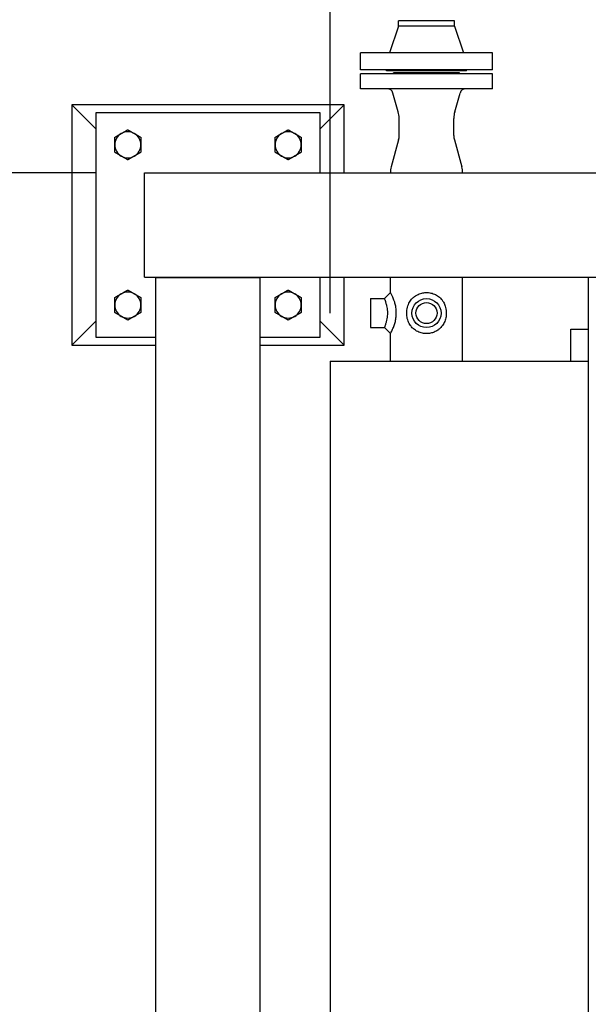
# Model space of a CAD drawing. Header units: inches. Extents: x 36 to 1719, y -84 to 1122.
# Tile 502 of 550: x 703 to 739, y 947 to 1008. Entities that reach past the tile are written whole.
import ezdxf

# ---------------------------------------------------------------- set-up
doc = ezdxf.new("R2010")
doc.units = ezdxf.units.IN
doc.header["$LTSCALE"] = 48
doc.header["$MEASUREMENT"] = 0
doc.layers.add('Dimension (ANSI)', color=7, linetype='Continuous', lineweight=25)
doc.layers.add('Visible (ANSI)', color=7, linetype='Continuous', lineweight=30)
doc.styles.add('Note Text (ANSI)', font='tahoma.ttf')
doc.dimstyles.new('Architectural (ANSI)', dxfattribs={"dimscale": 48, "dimtxt": 0.125, "dimasz": 0.098425, "dimexe": 0.125, "dimexo": 0.0625, "dimgap": 0.031496, "dimtad": 0, "dimtih": 1, "dimtoh": 1, "dimdec": 4, "dimrnd": 1e-08, "dimzin": 3, "dimdsep": 46, "dimlunit": 4, "dimtxsty": 'Note Text (ANSI)', "dimcen": 0.09, "dimdle": 0.393701, "dimclrd": 256, "dimclre": 256, "dimclrt": 256, "dimadec": 0, "dimazin": 3, "dimtfac": 0.96, "dimtofl": 0, "dimtmove": 0, "dimatfit": 3, "dimfxl": 1, "dimfrac": 2, "dimtolj": 1, "dimtzin": 12, "dimlwd": -1, "dimlwe": -1, "dimarcsym": 0})

# ---------------------------------------------------------------- blocks, each defined once
blk = doc.blocks.new('*D18')
at = {"layer": 'Defpoints', "color": 0, "transparency": 16777216}
for p in [(866.604, 1046.858), (722.604, 986.803), (866.604, 986.803)]:
    blk.add_point(p, dxfattribs=at)
at = {"layer": 'Dimension (ANSI)', "transparency": 16777216}
for p, q in [((722.604, 989.803), (722.604, 1052.858)), ((866.604, 989.803), (866.604, 1052.858)), ((727.329, 1046.858), (784.351, 1046.858)), ((861.88, 1046.858), (807.571, 1046.858))]:
    blk.add_line(p, q, dxfattribs=at)
for points in [[(727.329, 1047.646), (727.329, 1046.071), (722.604, 1046.858)], [(861.88, 1047.646), (861.88, 1046.071), (866.604, 1046.858)]]:
    blk.add_solid(points, dxfattribs=at)
at = {"layer": 'Dimension (ANSI)', "transparency": 16777216, "insert": (785.863, 1049.983), "char_height": 6, "attachment_point": 1, "style": 'Note Text (ANSI)'}
blk.add_mtext('\\A1;12\'-0"', dxfattribs=at)
blk = doc.blocks.new('*D22')
at = {"layer": 'Defpoints', "color": 0, "transparency": 16777216}
for p in [(711.014, 998.553), (618.741, 762.991), (748.918, 762.991)]:
    blk.add_point(p, dxfattribs=at)
at = {"layer": 'Dimension (ANSI)', "transparency": 16777216}
for p, q in [((708.014, 998.553), (612.741, 998.553)), ((618.741, 993.828), (618.741, 898.072)), ((618.741, 767.716), (618.741, 887.473)), ((745.918, 762.991), (612.741, 762.991))]:
    blk.add_line(p, q, dxfattribs=at)
for points in [[(617.953, 993.828), (619.528, 993.828), (618.741, 998.553)], [(617.953, 767.716), (619.528, 767.716), (618.741, 762.991)]]:
    blk.add_solid(points, dxfattribs=at)
at = {"layer": 'Dimension (ANSI)', "transparency": 16777216, "insert": (599.018, 896.56), "char_height": 6, "attachment_point": 1, "style": 'Note Text (ANSI)'}
blk.add_mtext('\\A1;19\'-7 9/16"', dxfattribs=at)

msp = doc.modelspace()

# ---------------------------------------------------------------- linework, layer by layer
at = {"layer": 'Visible (ANSI)'}
for p, q in [((726.85418, 1007.7079), (726.29418, 1006.0479)), ((730.35418, 1008.0479), (726.85418, 1008.0479)), ((726.85418, 1007.7079), (726.85418, 1008.0479)), ((730.35418, 1007.7079), (726.85418, 1007.7079)), ((730.35418, 1007.7079), (730.35418, 1008.0479)), ((730.35418, 1007.7079), (730.91418, 1006.0479)), ((732.72918, 1006.0479), (724.47918, 1006.0479)), ((724.47918, 1004.9879), (724.47918, 1006.0479)), ((732.72918, 1004.9879), (732.72918, 1006.0479)), ((732.72918, 1004.9879), (724.47918, 1004.9879)), ((732.72918, 1004.7404), (724.47918, 1004.7404)), ((724.47918, 1003.8029), (724.47918, 1004.7404)), ((726.10418, 1004.9279), (726.10418, 1004.9879)), ((731.10418, 1004.9279), (726.10418, 1004.9279)), ((730.66668, 1004.8029), (726.54168, 1004.8029)), ((726.54168, 1004.7404), (726.54168, 1004.8029)), ((730.66668, 1004.7404), (730.66668, 1004.8029)), ((731.10418, 1004.9279), (731.10418, 1004.9879)), ((732.72918, 1003.8029), (732.72918, 1004.7404)), ((732.72918, 1003.8029), (724.47918, 1003.8029)), ((726.84307, 1002.36804), (726.50953, 1003.53126)), ((730.36529, 1002.36804), (730.69884, 1003.53126)), ((706.47918, 1002.8029), (706.47918, 987.8029)), ((723.47918, 1002.8029), (706.47918, 1002.8029)), ((706.47918, 1002.8029), (707.97918, 1001.3029)), ((723.47918, 1002.8029), (721.97918, 1001.3029)), ((723.47918, 998.5529), (723.47918, 1002.8029)), ((721.97918, 1002.3029), (707.97918, 1002.3029)), ((707.97918, 1002.3029), (707.97918, 988.3029)), ((721.97918, 998.5529), (721.97918, 1002.3029)), ((726.90118, 1000.87468), (726.90118, 1001.95459)), ((730.30718, 1000.87468), (730.30718, 1001.95459)), ((726.86576, 1000.61087), (726.40732, 998.93469)), ((730.34261, 1000.61087), (730.80104, 998.93469)), ((711.01418, 998.5529), (886.94418, 998.5529)), ((711.01418, 992.0529), (711.01418, 998.5529)), ((711.01418, 992.0529), (886.94418, 992.0529)), ((718.22918, 991.9929), (711.72918, 991.9929)), ((711.72918, 919.6129), (711.72918, 991.9929)), ((714.66739, 991.9929), (714.66739, 992.0529)), ((715.29097, 992.0529), (715.29097, 991.9929)), ((718.22918, 919.6129), (718.22918, 991.9929)), ((721.97918, 988.3029), (721.97918, 992.0529)), ((723.47918, 987.8029), (723.47918, 992.0529)), ((726.35418, 991.08415), (726.35418, 992.0529)), ((730.85418, 986.8029), (730.85418, 992.0529)), ((738.68418, 992.0529), (738.68418, 919.5529)), ((725.97918, 990.70915), (726.35418, 991.08415)), ((725.10418, 990.70915), (725.10418, 988.89665)), ((725.10418, 990.70915), (725.97918, 990.70915)), ((706.47918, 987.8029), (707.97918, 989.3029)), ((723.47918, 987.8029), (721.97918, 989.3029)), ((725.10418, 988.89665), (725.97918, 988.89665)), ((726.35418, 988.52165), (725.97918, 988.89665)), ((737.60518, 986.8029), (737.60518, 988.8039)), ((737.60518, 988.8039), (738.68418, 988.8039)), ((707.97918, 988.3029), (711.72918, 988.3029)), ((718.22918, 988.3029), (721.97918, 988.3029)), ((726.35418, 986.8029), (726.35418, 988.52165)), ((706.47918, 987.8029), (711.72918, 987.8029)), ((718.22918, 987.8029), (723.47918, 987.8029)), ((722.60418, 986.8029), (722.60418, 924.8029)), ((722.60418, 986.8029), (738.68418, 986.8029))]:
    msp.add_line(p, q, dxfattribs=at)
for radius in [0.90625, 0.6575]:
    msp.add_circle((728.60418, 989.8029), radius, dxfattribs=at)
for centre, radius, start, end in [((726.14905, 1003.4279), 0.375, 16, 90), ((731.05931, 1003.4279), 0.375, 90, 164), ((725.40118, 1001.95459), 1.5, 0, 16), ((731.80718, 1001.95459), 1.5, 164, 180), ((709.97918, 1000.3029), 0.8125, 120, 180), ((709.97918, 1000.3029), 0.8125, 60, 120), ((709.97918, 1000.3029), 0.8125, 0, 60), ((719.97918, 1000.3029), 0.8125, 120, 180), ((719.97918, 1000.3029), 0.8125, 60, 120), ((719.97918, 1000.3029), 0.8125, 0, 60), ((709.97918, 1000.3029), 0.8125, 180, 240), ((709.97918, 1000.3029), 0.8125, 300, 0), ((719.97918, 1000.3029), 0.8125, 180, 240), ((719.97918, 1000.3029), 0.8125, 300, 0), ((725.90118, 1000.87468), 1, 344.7036805, 0), ((731.30718, 1000.87468), 1, 180, 195.2963195), ((709.97918, 1000.3029), 0.8125, 240, 300), ((719.97918, 1000.3029), 0.8125, 240, 300), ((727.85418, 998.53897), 1.5, 164.7036805, 179.4680529), ((729.35418, 998.53897), 1.5, 0.5319471, 15.2963195), ((709.97918, 990.3029), 0.8125, 60, 120), ((719.97918, 990.3029), 0.8125, 60, 120), ((709.97918, 990.3029), 0.8125, 120, 180), ((709.97918, 990.3029), 0.8125, 0, 60), ((719.97918, 990.3029), 0.8125, 120, 180), ((719.97918, 990.3029), 0.8125, 0, 60), ((709.97918, 990.3029), 0.8125, 180, 240), ((709.97918, 990.3029), 0.8125, 300, 0), ((719.97918, 990.3029), 0.8125, 180, 240), ((719.97918, 990.3029), 0.8125, 300, 0), ((709.97918, 990.3029), 0.8125, 240, 300), ((719.97918, 990.3029), 0.8125, 240, 300)]:
    msp.add_arc(centre, radius, start, end, dxfattribs=at)
for points in [[(709.16668, 1000.77199), (709.38439, 1000.89769), (709.57293, 1001.00654)], [(709.57293, 1001.00654), (709.76147, 1001.1154), (709.97918, 1001.24109)], [(709.97918, 1001.24109), (710.19689, 1001.1154), (710.38543, 1001.00654)], [(710.38543, 1001.00654), (710.57397, 1000.89769), (710.79168, 1000.77199)], [(719.16668, 1000.77199), (719.38439, 1000.89769), (719.57293, 1001.00654)], [(719.57293, 1001.00654), (719.76147, 1001.1154), (719.97918, 1001.24109)], [(719.97918, 1001.24109), (720.19689, 1001.1154), (720.38543, 1001.00654)], [(720.38543, 1001.00654), (720.57397, 1000.89769), (720.79168, 1000.77199)], [(709.16668, 1000.3029), (709.16668, 1000.52061), (709.16668, 1000.77199)], [(709.16668, 999.8338), (709.16668, 1000.08519), (709.16668, 1000.3029)], [(710.79168, 1000.77199), (710.79168, 1000.52061), (710.79168, 1000.3029)], [(710.79168, 1000.3029), (710.79168, 1000.08519), (710.79168, 999.8338)], [(719.16668, 1000.3029), (719.16668, 1000.52061), (719.16668, 1000.77199)], [(719.16668, 999.8338), (719.16668, 1000.08519), (719.16668, 1000.3029)], [(720.79168, 1000.77199), (720.79168, 1000.52061), (720.79168, 1000.3029)], [(720.79168, 1000.3029), (720.79168, 1000.08519), (720.79168, 999.8338)], [(709.57293, 999.59925), (709.38439, 999.70811), (709.16668, 999.8338)], [(710.79168, 999.8338), (710.57397, 999.70811), (710.38543, 999.59925)], [(719.57293, 999.59925), (719.38439, 999.70811), (719.16668, 999.8338)], [(720.79168, 999.8338), (720.57397, 999.70811), (720.38543, 999.59925)], [(709.97918, 999.3647), (709.76147, 999.4904), (709.57293, 999.59925)], [(710.38543, 999.59925), (710.19689, 999.4904), (709.97918, 999.3647)], [(719.97918, 999.3647), (719.76147, 999.4904), (719.57293, 999.59925)], [(720.38543, 999.59925), (720.19689, 999.4904), (719.97918, 999.3647)], [(709.57293, 991.00654), (709.76147, 991.1154), (709.97918, 991.24109)], [(709.97918, 991.24109), (710.19689, 991.1154), (710.38543, 991.00654)], [(719.57293, 991.00654), (719.76147, 991.1154), (719.97918, 991.24109)], [(719.97918, 991.24109), (720.19689, 991.1154), (720.38543, 991.00654)], [(709.16668, 990.77199), (709.38439, 990.89769), (709.57293, 991.00654)], [(709.16668, 990.3029), (709.16668, 990.52061), (709.16668, 990.77199)], [(710.38543, 991.00654), (710.57397, 990.89769), (710.79168, 990.77199)], [(710.79168, 990.77199), (710.79168, 990.52061), (710.79168, 990.3029)], [(719.16668, 990.77199), (719.38439, 990.89769), (719.57293, 991.00654)], [(719.16668, 990.3029), (719.16668, 990.52061), (719.16668, 990.77199)], [(720.38543, 991.00654), (720.57397, 990.89769), (720.79168, 990.77199)], [(720.79168, 990.77199), (720.79168, 990.52061), (720.79168, 990.3029)], [(709.16668, 989.8338), (709.16668, 990.08519), (709.16668, 990.3029)], [(709.57293, 989.59925), (709.38439, 989.70811), (709.16668, 989.8338)], [(710.79168, 989.8338), (710.57397, 989.70811), (710.38543, 989.59925)], [(710.79168, 990.3029), (710.79168, 990.08519), (710.79168, 989.8338)], [(719.16668, 989.8338), (719.16668, 990.08519), (719.16668, 990.3029)], [(719.57293, 989.59925), (719.38439, 989.70811), (719.16668, 989.8338)], [(720.79168, 989.8338), (720.57397, 989.70811), (720.38543, 989.59925)], [(720.79168, 990.3029), (720.79168, 990.08519), (720.79168, 989.8338)], [(709.97918, 989.3647), (709.76147, 989.4904), (709.57293, 989.59925)], [(710.38543, 989.59925), (710.19689, 989.4904), (709.97918, 989.3647)], [(719.97918, 989.3647), (719.76147, 989.4904), (719.57293, 989.59925)], [(720.38543, 989.59925), (720.19689, 989.4904), (719.97918, 989.3647)]]:
    msp.add_rational_spline(points, [1, 1.0379548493, 1], degree=2, dxfattribs=at)
for points, knots in [([(726.35418, 988.52165), (726.35418, 988.52165), (726.35872, 988.52955), (726.37705, 988.56232), (726.39081, 988.58717), (726.42509, 988.65212), (726.4456, 988.69225), (726.48287, 988.77038), (726.49886, 988.80533), (726.53015, 988.87778), (726.5453, 988.91468), (726.57622, 988.99551), (726.59178, 989.039), (726.63328, 989.16673), (726.65801, 989.25674), (726.69727, 989.44811), (726.71159, 989.54964), (726.72215, 989.702), (726.72388, 989.7529), (726.72388, 989.85882), (726.72171, 989.91586), (726.70849, 990.08633), (726.69054, 990.19944), (726.64847, 990.38382), (726.62709, 990.45872), (726.58693, 990.58116), (726.56862, 990.63114), (726.53531, 990.71569), (726.52021, 990.75156), (726.48975, 990.82053), (726.47463, 990.85299), (726.43513, 990.93468), (726.41232, 990.97828), (726.37589, 991.04593), (726.36304, 991.06854), (726.35527, 991.08225), (726.35418, 991.08415), (726.35418, 991.08415)], [-10.53620947, -10.53620947, -10.53620947, -10.53620947, -10.09742969, -10.09742969, -9.65864991, -9.65864991, -9.21987013, -9.21987013, -8.91402858, -8.91402858, -8.62064719, -8.62064719, -8.3272658, -8.3272658, -7.80934495, -7.80934495, -7.28680588, -7.28680588, -7.02413965, -7.02413965, -6.73038552, -6.73038552, -6.1456643, -6.1456643, -5.70642662, -5.70642662, -5.36339235, -5.36339235, -5.07134153, -5.07134153, -4.77929071, -4.77929071, -4.26949959, -4.26949959, -3.72862879, -3.72862879, -3.51206982, -3.51206982, -3.51206982, -3.51206982]), ([(727.36848, 989.8029), (727.36848, 989.77094), (727.36954, 989.73862), (727.37905, 989.59766), (727.39916, 989.48767), (727.46505, 989.27708), (727.51121, 989.1767), (727.61245, 989.01462), (727.66386, 988.94917), (727.74223, 988.86746), (727.76674, 988.84395), (727.87002, 988.75338), (727.95944, 988.69337), (728.15101, 988.60043), (728.25254, 988.56649), (728.43887, 988.52955), (728.52277, 988.52165), (728.68559, 988.52165), (728.76949, 988.52955), (728.93477, 988.56232), (729.01613, 988.58717), (729.17011, 988.65212), (729.24288, 988.69225), (729.35578, 988.77038), (729.39915, 988.80533), (729.47745, 988.87778), (729.51241, 988.91468), (729.5795, 988.99551), (729.61106, 989.039), (729.69109, 989.16673), (729.73393, 989.25674), (729.79902, 989.44811), (729.82105, 989.54964), (729.83727, 989.702), (729.83989, 989.7529), (729.83989, 989.85882), (729.8366, 989.91586), (729.81625, 990.08633), (729.78854, 990.19944), (729.71726, 990.38382), (729.67938, 990.45872), (729.60152, 990.58116), (729.56383, 990.63114), (729.48943, 990.71569), (729.4535, 990.75156), (729.37455, 990.82053), (729.33202, 990.85299), (729.20797, 990.93468), (729.12092, 990.97828), (728.93143, 991.04593), (728.82835, 991.06854), (728.68515, 991.08225), (728.64436, 991.08415), (728.53188, 991.08415), (728.45761, 991.07794), (728.27747, 991.04639), (728.17253, 991.01363), (727.97076, 990.91988), (727.87514, 990.85684), (727.76701, 990.76211), (727.74235, 990.73847), (727.65663, 990.64909), (727.59909, 990.57388), (727.49249, 990.39245), (727.44678, 990.28303), (727.38406, 990.04857), (727.36848, 989.92322), (727.36848, 989.8029)], [-14.0482793, -14.0482793, -14.0482793, -14.0482793, -13.88041818, -13.88041818, -13.31955091, -13.31955091, -12.74821712, -12.74821712, -12.2913286, -12.2913286, -12.09985794, -12.09985794, -11.52555668, -11.52555668, -10.97498925, -10.97498925, -10.53620947, -10.53620947, -10.09742969, -10.09742969, -9.65864991, -9.65864991, -9.21987013, -9.21987013, -8.91402858, -8.91402858, -8.62064719, -8.62064719, -8.3272658, -8.3272658, -7.80934495, -7.80934495, -7.28680588, -7.28680588, -7.02413965, -7.02413965, -6.73038552, -6.73038552, -6.1456643, -6.1456643, -5.70642662, -5.70642662, -5.36339235, -5.36339235, -5.07134153, -5.07134153, -4.77929071, -4.77929071, -4.26949959, -4.26949959, -3.72862879, -3.72862879, -3.51206982, -3.51206982, -3.1223982, -3.1223982, -2.55823604, -2.55823604, -1.94948186, -1.94948186, -1.7569507, -1.7569507, -1.24025512, -1.24025512, -0.63207034, -0.63207034, 0, 0, 0, 0]), ([(725.97918, 990.70915), (725.97918, 990.70915), (725.97981, 990.70732), (725.98434, 990.69416), (725.99184, 990.67243), (726.01276, 990.60983), (726.02573, 990.57032), (726.04763, 990.4999), (726.05591, 990.47256), (726.07231, 990.41623), (726.0803, 990.38771), (726.09758, 990.32271), (726.10684, 990.28563), (726.12658, 990.1988), (726.13664, 990.14843), (726.15575, 990.03114), (726.16334, 989.96417), (726.16887, 989.86659), (726.16976, 989.83443), (726.16976, 989.7747), (726.16905, 989.74601), (726.16464, 989.65905), (726.15863, 989.59957), (726.14108, 989.48042), (726.12959, 989.42072), (726.10924, 989.33047), (726.10142, 989.29853), (726.08553, 989.23727), (726.07758, 989.20832), (726.06086, 989.14988), (726.05216, 989.12076), (726.03158, 989.05398), (726.02, 989.01815), (726.00045, 988.95888), (725.99248, 988.93544), (725.98184, 988.9043), (725.97918, 988.89665), (725.97918, 988.89665)], [3.51206982, 3.51206982, 3.51206982, 3.51206982, 3.72862879, 3.72862879, 4.26949959, 4.26949959, 4.77929071, 4.77929071, 5.07134153, 5.07134153, 5.36339235, 5.36339235, 5.70642662, 5.70642662, 6.1456643, 6.1456643, 6.73038552, 6.73038552, 7.02413965, 7.02413965, 7.28680588, 7.28680588, 7.80934495, 7.80934495, 8.3272658, 8.3272658, 8.62064719, 8.62064719, 8.91402858, 8.91402858, 9.21987013, 9.21987013, 9.65864991, 9.65864991, 10.09742969, 10.09742969, 10.53620947, 10.53620947, 10.53620947, 10.53620947])]:
    msp.add_open_spline(points, degree=3, knots=knots, dxfattribs=at)

# ---------------------------------------------------------------- dimensions: what is measured, and where the dimension line sits
at = {"layer": 'Dimension (ANSI)'}
for base, p1, p2, angle, override, picture, middle in [((866.60418, 1046.85824), (722.60418, 986.8029), (866.60418, 986.8029), 180, {"dimgap": 0.031496, "dimtih": 0, "dimtoh": 0, "dimdec": 4, "dimlfac": 1, "dimtol": 0, "dimlim": 0, "dimtp": 0, "dimtm": 0, "dimtdec": 2, "dimatfit": 1}, '*D18', (795.96122, 1046.85824)), ((618.7408, 762.9914), (711.01418, 998.5529), (748.91768, 762.9914), 270, {"dimgap": 0.031496, "dimdec": 4, "dimlfac": 1, "dimtol": 0, "dimlim": 0, "dimtp": 0, "dimtm": 0, "dimtdec": 2, "dimatfit": 1}, '*D22', (618.7408, 892.77215))]:
    dim = msp.add_linear_dim(base=base, p1=p1, p2=p2, angle=angle, dimstyle='Architectural (ANSI)', override=override, dxfattribs=at)
    dim.commit()
    dim.dimension.update_dxf_attribs({"geometry": picture, "text_midpoint": middle, "dimtype": 160})

doc.saveas('drawing.dxf')
